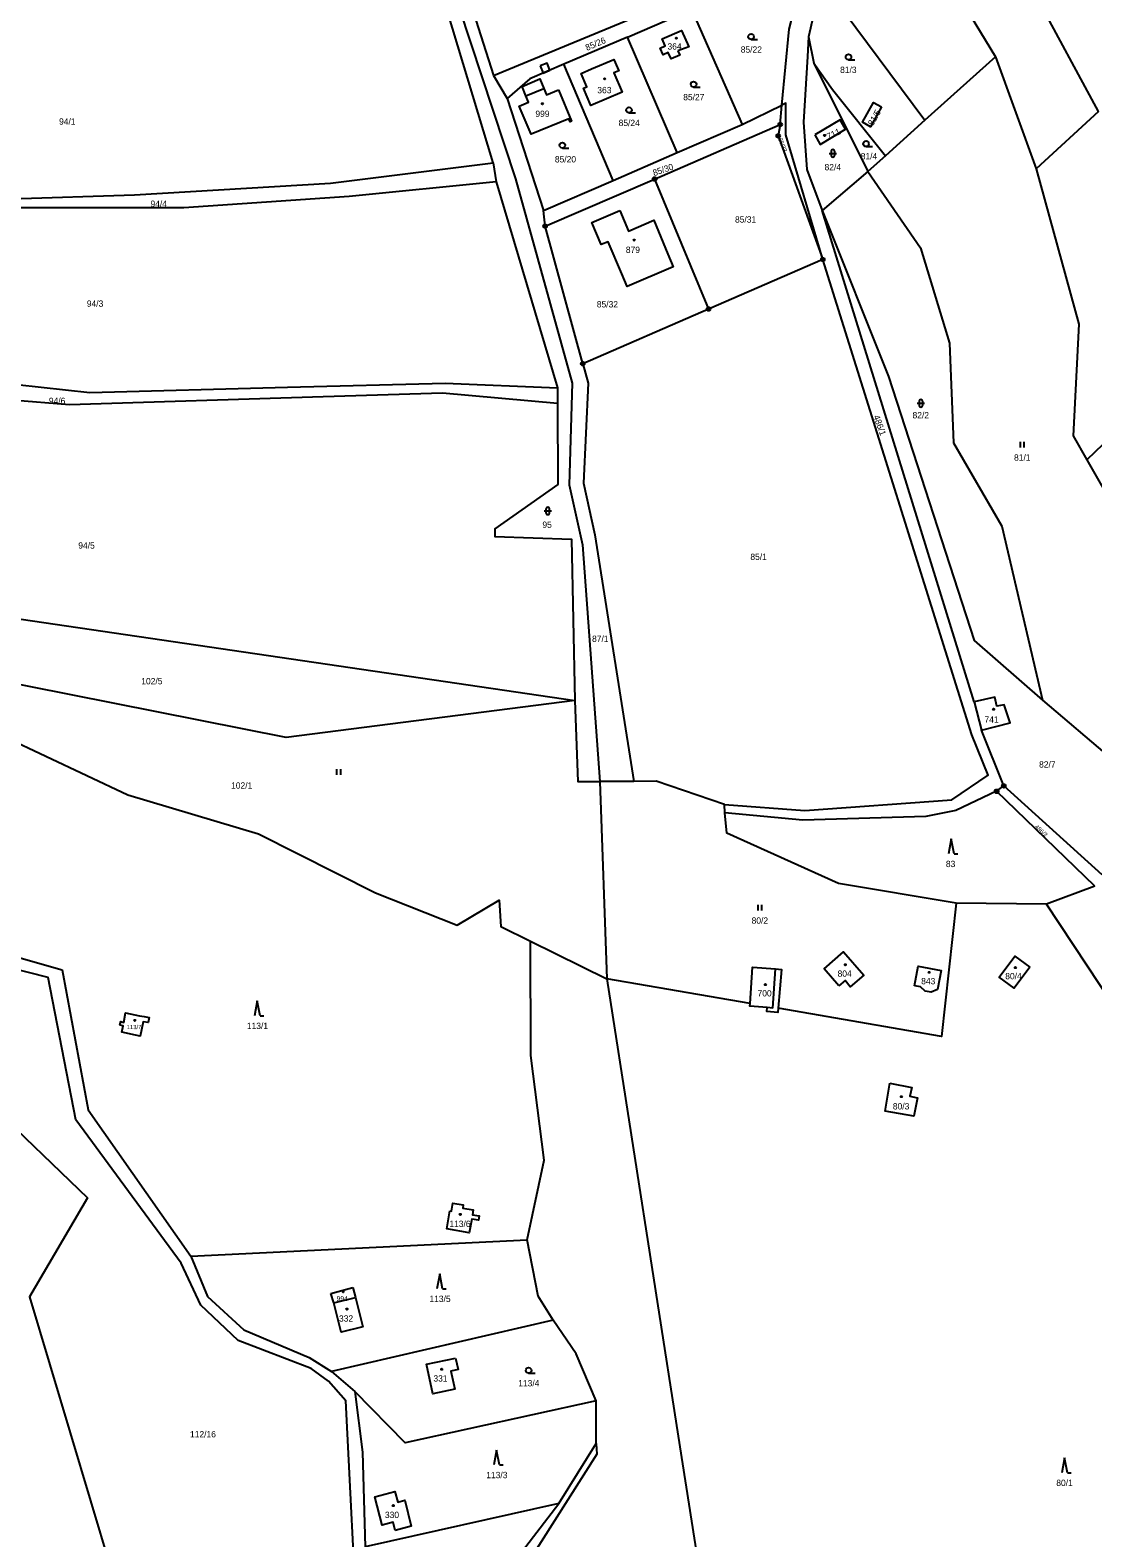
# Model space of a CAD drawing. Extents: x -725728 to -720881, y -1068679 to -1063504.
# Drawn here: x -724666 to -724380.5, y -1067838.5 to -1067433.6 of the extents above; entities that cross this region are included whole.
import ezdxf

# ---------------------------------------------------------------- set-up
doc = ezdxf.new("R2010")
doc.units = 0
for name, color, linetype in [('Hranice parcel', 7, 'Continuous'), ('Parcelní čísla', 7, 'Continuous'), ('Vnitřní kresba', 7, 'Continuous'), ('Věcná břemena k části', 7, 'Continuous'), ('Značky bodu BP', 7, 'Continuous'), ('Značky budov', 7, 'Continuous'), ('Značky kultur', 7, 'Continuous')]:
    doc.layers.add(name, color=color, linetype=linetype)

# ---------------------------------------------------------------- blocks, each defined once
blk = doc.blocks.new('4.02_3')
at = {"layer": 'Značky budov'}
blk.add_circle((-0.001, 0), 0.0175, dxfattribs=at)
blk = doc.blocks.new('4.02_4')
at = {"layer": 'Značky budov'}
blk.add_circle((-0.001, 0), 0.0175, dxfattribs=at)
blk = doc.blocks.new('3.04_2')
at = {"layer": 'Značky kultur'}
blk.add_line((0.001, 0), (0.176, 0), dxfattribs=at)
blk.add_circle((0.001, 0.075), 0.075, dxfattribs=at)
blk = doc.blocks.new('3.16_2')
at = {"layer": 'Značky kultur'}
for p, q in [((-0.1, 0.1), (0.1, 0.1)), ((-0.05, 0.15), (-0.05, 0.05)), ((0.05, 0.05), (0.05, 0.15))]:
    blk.add_line(p, q, dxfattribs=at)
for centre, start, end in [((0, 0.15), 0, 180), ((0, 0.05), 180, 359.9879)]:
    blk.add_arc(centre, 0.05, start, end, dxfattribs=at)
blk = doc.blocks.new('3.06_1')
at = {"layer": 'Značky kultur'}
for p, q in [((-0.051, 0), (-0.051, 0.15)), ((0.049, 0), (0.049, 0.15))]:
    blk.add_line(p, q, dxfattribs=at)
blk = doc.blocks.new('3.06_2')
at = {"layer": 'Značky kultur'}
for p, q in [((-0.051, 0), (-0.051, 0.15)), ((0.049, 0), (0.049, 0.15))]:
    blk.add_line(p, q, dxfattribs=at)
blk = doc.blocks.new('3.16_3')
at = {"layer": 'Značky kultur'}
for p, q in [((-0.1, 0.1), (0.1, 0.1)), ((-0.05, 0.15), (-0.05, 0.05)), ((0.05, 0.05), (0.05, 0.15))]:
    blk.add_line(p, q, dxfattribs=at)
for centre, start, end in [((0, 0.15), 0, 180), ((0, 0.05), 180, 359.9879)]:
    blk.add_arc(centre, 0.05, start, end, dxfattribs=at)
blk = doc.blocks.new('3.08_1')
at = {"layer": 'Značky kultur'}
for p, q in [((0, 0.4), (-0.075, 0)), ((0.075, 0), (0, 0.4)), ((0.075, 0), (0.175, 0))]:
    blk.add_line(p, q, dxfattribs=at)
blk = doc.blocks.new('3.08_2')
at = {"layer": 'Značky kultur'}
for p, q in [((0, 0.4), (-0.075, 0)), ((0.075, 0), (0, 0.4)), ((0.075, 0), (0.175, 0))]:
    blk.add_line(p, q, dxfattribs=at)
blk = doc.blocks.new('1.05_2')
at = {"layer": 'Značky bodu BP'}
for radius in [0.05, 0.00303]:
    blk.add_circle((0, 0), radius, dxfattribs=at)
blk = doc.blocks.new('1.05_1')
at = {"layer": 'Značky bodu BP'}
for radius in [0.05, 0.00303]:
    blk.add_circle((0, 0), radius, dxfattribs=at)

msp = doc.modelspace()

# ---------------------------------------------------------------- linework, layer by layer
at = {"layer": 'Hranice parcel'}
for p, q in [((-724379.04, -1067455.42), (-724405.77, -1067405.88)), ((-724551.79, -1067413.47), (-724541.51, -1067445.8)), ((-724541.6, -1067469.19), (-724556.72, -1067419.21)), ((-724453.51, -1067420.33), (-724456.94, -1067435.39)), ((-724453.51, -1067420.33), (-724425.68, -1067457.77)), ((-724541.51, -1067445.8), (-724489.92, -1067424.4)), ((-724505.56, -1067435.44), (-724488.31, -1067428.07)), ((-724488.31, -1067428.07), (-724474.76, -1067458.89)), ((-724505.56, -1067435.44), (-724522.6, -1067442.72)), ((-724492.21, -1067466.48), (-724505.56, -1067435.44)), ((-724456.94, -1067435.39), (-724455.51, -1067442.45)), ((-724406.73, -1067440.72), (-724425.68, -1067457.77)), ((-724406.73, -1067440.72), (-724395.75, -1067470.78)), ((-724509.39, -1067473.93), (-724522.6, -1067442.72)), ((-724455.51, -1067442.45), (-724440.99, -1067471.55)), ((-724541.51, -1067445.8), (-724537.83, -1067451.94)), ((-724537.83, -1067451.94), (-724528.09, -1067482.05)), ((-724474.76, -1067458.89), (-724464.05, -1067453.73)), ((-724464.51, -1067458.91), (-724464.05, -1067453.73)), ((-724379.04, -1067455.42), (-724395.75, -1067470.78)), ((-724498.25, -1067473.56), (-724464.51, -1067458.91)), ((-724492.21, -1067466.48), (-724474.76, -1067458.89)), ((-724425.68, -1067457.77), (-724436.27, -1067467.3)), ((-724541.6, -1067469.19), (-724540.81, -1067474.27)), ((-724509.39, -1067473.93), (-724492.21, -1067466.48)), ((-724436.27, -1067467.3), (-724440.99, -1067471.55)), ((-724440.99, -1067471.55), (-724453.27, -1067481.98)), ((-724540.81, -1067474.27), (-724524.33, -1067529.62)), ((-724528.09, -1067482.05), (-724509.39, -1067473.93)), ((-724527.67, -1067486.22), (-724498.25, -1067473.56)), ((-724498.25, -1067473.56), (-724483.75, -1067508.47)), ((-724527.67, -1067486.22), (-724528.09, -1067482.05)), ((-724412.42, -1067613.95), (-724453.27, -1067481.98)), ((-724517.55, -1067523.15), (-724527.67, -1067486.22)), ((-724453.05, -1067495.19), (-724483.75, -1067508.47)), ((-724483.75, -1067508.47), (-724517.55, -1067523.15)), ((-724346.48, -1067514.9), (-724382.2, -1067548.94)), ((-724524.33, -1067529.62), (-724524.33, -1067533.85)), ((-724697.75, -1067587.51), (-724519.66, -1067613.65)), ((-724412.42, -1067613.95), (-724410.45, -1067621.55)), ((-724394.08, -1067613.55), (-724375.5, -1067629.28)), ((-724404.46, -1067636.56), (-724410.45, -1067621.55)), ((-724503.83, -1067635.33), (-724513, -1067635.41)), ((-724513, -1067635.41), (-724511.12, -1067688.33)), ((-724406.39, -1067638), (-724404.46, -1067636.56)), ((-724379.97, -1067663.49), (-724406.39, -1067638)), ((-724378.08, -1067660.42), (-724404.46, -1067636.56)), ((-724479.35, -1067643.79), (-724479.44, -1067641.57)), ((-724379.97, -1067663.49), (-724392.97, -1067668.29)), ((-724392.97, -1067668.29), (-724417.25, -1067668.08)), ((-724312.03, -1067791.1), (-724392.97, -1067668.29)), ((-724531.58, -1067678.25), (-724511.12, -1067688.33)), ((-724472.63, -1067694.97), (-724511.12, -1067688.33)), ((-724622.8, -1067762.88), (-724532.48, -1067758.47)), ((-724585.21, -1067772.84), (-724579.28, -1067771.29)), ((-724584.45, -1067775.41), (-724585.21, -1067772.84)), ((-724579.28, -1067771.29), (-724578.63, -1067773.95)), ((-724584.45, -1067775.41), (-724578.63, -1067773.95)), ((-724525.54, -1067780.07), (-724585.07, -1067793.83)), ((-724585.07, -1067793.83), (-724578.78, -1067799.19)), ((-724513.97, -1067813.19), (-724513.99, -1067801.68)), ((-724523.98, -1067829.31), (-724513.97, -1067813.19)), ((-724523.98, -1067829.31), (-724576.01, -1067840.9))]:
    msp.add_line(p, q, dxfattribs=at)
for points in [[(-724443.19, -1067388.27), (-724424.35, -1067411.63), (-724406.73, -1067440.72)], [(-724464.05, -1067453.73), (-724462.11, -1067433.31), (-724456.03, -1067409.79)], [(-724553.84, -1067418.32), (-724535.65, -1067473.54), (-724520.44, -1067528.36), (-724521.19, -1067555.66), (-724517.65, -1067571.83), (-724513, -1067635.41)], [(-724492, -1067439.16), (-724491.51, -1067440.26), (-724493.84, -1067441.31), (-724494.6, -1067439.61), (-724495.94, -1067440.21), (-724496.76, -1067438.38), (-724495.38, -1067437.76), (-724496.2, -1067435.93), (-724491.05, -1067433.63), (-724489.08, -1067438.02), (-724492, -1067439.16)], [(-724456.94, -1067435.39), (-724457.22, -1067440.63), (-724458.28, -1067458.27), (-724457.35, -1067470.97), (-724453.27, -1067481.98)], [(-724522.6, -1067442.72), (-724531.77, -1067446.64), (-724537.83, -1067451.94)], [(-724508.26, -1067443.71), (-724507.91, -1067444.52), (-724509.18, -1067445.06), (-724506.98, -1067450.2), (-724515.42, -1067453.8), (-724517.38, -1067449.19), (-724516.48, -1067448.81), (-724518.02, -1067445.2), (-724515.22, -1067444.01), (-724509.22, -1067441.45), (-724508.26, -1067443.71)], [(-724455.51, -1067442.45), (-724450.48, -1067449.51), (-724436.27, -1067467.3)], [(-724524.08, -1067449.59), (-724520.55, -1067458.03), (-724520.97, -1067458.21), (-724521.33, -1067457.35), (-724531.45, -1067461.54), (-724534.62, -1067453.98), (-724532.12, -1067452.93), (-724532.81, -1067451.24), (-724533.86, -1067448.68), (-724529.05, -1067446.66), (-724527.99, -1067449.24), (-724527.29, -1067450.94), (-724524.08, -1067449.59)], [(-724437.33, -1067454.18), (-724440.25, -1067459.51), (-724442.42, -1067458.33), (-724439.5, -1067453), (-724437.33, -1067454.18)], [(-724453.05, -1067495.19), (-724463.03, -1067461.67), (-724463, -1067453.23), (-724464.05, -1067453.73)], [(-724464.51, -1067458.91), (-724465.04, -1067461.98), (-724453.05, -1067495.19)], [(-724455.21, -1067461.73), (-724453.77, -1067464.25), (-724447.01, -1067460.17), (-724448.37, -1067457.66), (-724455.21, -1067461.73)], [(-724766.23, -1067467.78), (-724715.38, -1067475.84), (-724691.44, -1067478.26), (-724671.19, -1067478.84), (-724637.97, -1067477.77), (-724585.31, -1067474.68), (-724541.6, -1067469.19)], [(-724540.81, -1067474.27), (-724580.26, -1067478.26), (-724624.71, -1067481.26), (-724676.93, -1067481.26), (-724708.86, -1067480.02), (-724766, -1067470.82)], [(-724440.99, -1067471.55), (-724426.82, -1067492.02), (-724419.04, -1067517.65), (-724417.94, -1067544.4), (-724404.95, -1067566.75), (-724394.08, -1067613.55)], [(-724395.75, -1067470.78), (-724384.35, -1067512.53), (-724385.86, -1067542.57), (-724382.2, -1067548.94)], [(-724507.62, -1067482.05), (-724505.3, -1067487.54), (-724498.44, -1067484.63), (-724494.67, -1067493.73), (-724493.25, -1067497.17), (-724505.63, -1067502.44), (-724507.1, -1067499), (-724510.76, -1067490.39), (-724512.63, -1067491.18), (-724515.13, -1067485.2), (-724507.62, -1067482.05)], [(-724453.27, -1067481.98), (-724435.44, -1067526.57), (-724412.44, -1067597.47), (-724394.08, -1067613.55)], [(-724479.44, -1067641.57), (-724457.9, -1067643.16), (-724418.42, -1067640.33), (-724408.7, -1067633.66), (-724413.04, -1067622.82), (-724453.05, -1067495.19)], [(-724772.24, -1067516.45), (-724689.28, -1067526.62), (-724649.94, -1067530.85), (-724596.84, -1067529.44), (-724554.5, -1067528.38), (-724524.33, -1067529.62)], [(-724524.33, -1067533.85), (-724555.2, -1067531.03), (-724587.31, -1067532.09), (-724655.41, -1067534.21), (-724670.93, -1067532.97), (-724772.87, -1067520.12)], [(-724517.55, -1067523.15), (-724516.1, -1067528.43), (-724517.35, -1067555.27), (-724514.3, -1067569.08), (-724503.83, -1067635.33)], [(-724524.33, -1067533.85), (-724524.22, -1067555.58), (-724541.21, -1067567.49), (-724541.14, -1067569.56), (-724520.55, -1067570.24), (-724519.66, -1067613.65)], [(-724382.2, -1067548.94), (-724358.39, -1067590.43), (-724355.97, -1067602.6)], [(-724519.66, -1067613.65), (-724597.19, -1067623.51), (-724689.81, -1067605.16), (-724697.75, -1067587.51)], [(-724519.66, -1067613.65), (-724518.91, -1067635.36), (-724513, -1067635.41)], [(-724410.45, -1067621.55), (-724402.75, -1067619.65), (-724404.33, -1067614.75), (-724406.31, -1067615.18), (-724406.85, -1067612.72), (-724412.42, -1067613.95)], [(-724672.77, -1067623.37), (-724639.78, -1067638.99), (-724604.65, -1067649.38), (-724573.21, -1067665.3), (-724551.28, -1067673.94), (-724540.03, -1067667.24), (-724539.52, -1067674.34), (-724531.58, -1067678.25)], [(-724479.44, -1067641.57), (-724497.88, -1067635.27), (-724503.83, -1067635.33)], [(-724406.39, -1067638), (-724417.35, -1067643.17), (-724425.38, -1067644.73), (-724458.41, -1067645.77), (-724479.35, -1067643.79)], [(-724417.25, -1067668.08), (-724448.83, -1067662.77), (-724478.88, -1067649.23), (-724479.35, -1067643.79)], [(-724734.95, -1067648.82), (-724713.73, -1067669.89), (-724657.4, -1067685.94), (-724650.42, -1067723.55), (-724622.8, -1067762.88)], [(-724417.25, -1067668.08), (-724421.21, -1067703.83), (-724465.03, -1067696.28)], [(-724532.48, -1067758.47), (-724527.94, -1067737.09), (-724531.47, -1067708.95), (-724531.58, -1067678.25)], [(-724686.18, -1067681.65), (-724677.11, -1067721.78), (-724650.56, -1067747.14), (-724666.16, -1067773.8), (-724638.86, -1067865.1), (-724631.53, -1067869.93), (-724628.48, -1067900.96), (-724571.22, -1067906.53)], [(-724573.55, -1067867.13), (-724577.91, -1067867.25), (-724581.22, -1067801.7), (-724585.87, -1067796.43), (-724590.53, -1067793), (-724610.12, -1067785.53), (-724620.16, -1067775.97), (-724625.43, -1067764.7), (-724653.7, -1067726.24), (-724661.18, -1067688.02), (-724686.18, -1067681.65)], [(-724448.76, -1067690.21), (-724452.71, -1067685.64), (-724447.49, -1067681.1), (-724442.04, -1067687.36), (-724445.7, -1067690.55), (-724447.08, -1067688.85), (-724448.76, -1067690.21)], [(-724397.5, -1067685.25), (-724401.72, -1067690.88), (-724405.72, -1067687.94), (-724401.47, -1067682.27), (-724397.5, -1067685.25)], [(-724472.63, -1067694.97), (-724471.97, -1067685.23), (-724465.78, -1067685.72), (-724464.2, -1067685.85), (-724465.03, -1067696.28)], [(-724428.41, -1067690.21), (-724427.46, -1067684.98), (-724421.27, -1067686.1), (-724422.25, -1067691.27), (-724424, -1067691.97), (-724425.55, -1067691.7), (-724426.84, -1067690.49), (-724428.41, -1067690.21)], [(-724511.12, -1067688.33), (-724491.45, -1067814.06), (-724472.98, -1067932.12)], [(-724465.03, -1067696.28), (-724465.12, -1067697.4), (-724468.09, -1067697.16), (-724468, -1067696.07), (-724472.68, -1067695.68), (-724472.63, -1067694.97)], [(-724641.86, -1067700.79), (-724641.66, -1067699.85), (-724640.85, -1067700.05), (-724640.36, -1067697.5), (-724636.62, -1067698.26), (-724635.37, -1067698.52), (-724634.05, -1067698.77), (-724634.28, -1067700.12), (-724635.63, -1067699.91), (-724636.4, -1067703.77), (-724637.65, -1067703.5), (-724641.38, -1067702.67), (-724641.03, -1067700.97), (-724641.86, -1067700.79)], [(-724435.06, -1067716.35), (-724429.17, -1067717.58), (-724429.67, -1067719.91), (-724427.67, -1067720.34), (-724428.65, -1067725.24), (-724436.37, -1067723.9), (-724435.06, -1067716.35)], [(-724553.22, -1067750.7), (-724552.81, -1067750.78), (-724552.44, -1067748.62), (-724549.65, -1067749.1), (-724549.8, -1067749.94), (-724546.97, -1067750.43), (-724547.19, -1067751.72), (-724545.35, -1067752.04), (-724545.56, -1067753.22), (-724547.39, -1067752.89), (-724548.04, -1067756.58), (-724554.06, -1067755.53), (-724553.22, -1067750.7)], [(-724525.54, -1067780.07), (-724529.51, -1067773.58), (-724532.48, -1067758.47)], [(-724622.8, -1067762.88), (-724618.33, -1067773.72), (-724608.56, -1067782.67), (-724591.03, -1067790.08), (-724585.07, -1067793.83)], [(-724578.63, -1067773.95), (-724576.66, -1067781.81), (-724582.48, -1067783.27), (-724584.45, -1067775.41)], [(-724513.99, -1067801.68), (-724519.32, -1067789.12), (-724525.54, -1067780.07)], [(-724551.71, -1067790.22), (-724551.06, -1067793.31), (-724552.97, -1067793.71), (-724551.95, -1067798.56), (-724557.85, -1067799.8), (-724559.52, -1067791.86), (-724551.71, -1067790.22)], [(-724578.78, -1067799.19), (-724576.71, -1067815.53), (-724576.01, -1067840.9)], [(-724513.99, -1067801.68), (-724565.29, -1067813.01), (-724578.78, -1067799.19)], [(-724513.97, -1067813.19), (-724513.76, -1067816.04), (-724544.34, -1067864.07), (-724558.24, -1067881.68), (-724571.22, -1067906.53)], [(-724573.55, -1067867.13), (-724555.58, -1067870.46), (-724523.98, -1067829.31)], [(-724567.9, -1067836.52), (-724568.52, -1067834.32), (-724571.42, -1067835.09), (-724573.44, -1067827.46), (-724568.02, -1067826.03), (-724567.26, -1067828.91), (-724565.36, -1067828.39), (-724563.62, -1067835.34), (-724567.9, -1067836.52)]]:
    msp.add_lwpolyline(points, dxfattribs=at)
at = {"layer": 'Vnitřní kresba'}
for p, q in [((-724532.81, -1067451.24), (-724527.99, -1067449.24)), ((-724466.51, -1067696.22), (-724465.78, -1067685.72)), ((-724466.51, -1067696.22), (-724468, -1067696.07))]:
    msp.add_line(p, q, dxfattribs=at)
at = {"layer": 'Věcná břemena k části'}
msp.add_lwpolyline([(-724528.99, -1067443.19), (-724528.23, -1067445.13), (-724526.39, -1067444.34), (-724527.13, -1067442.47)], close=True, dxfattribs=at)

# ---------------------------------------------------------------- block references
at = {"layer": 'Značky bodu BP', "xscale": 10, "yscale": 10}
for name, p in [('1.05_2', (-724464.51, -1067458.91)), ('1.05_1', (-724465.04, -1067461.98)), ('1.05_1', (-724498.25, -1067473.56)), ('1.05_1', (-724527.67, -1067486.22)), ('1.05_1', (-724453.05, -1067495.19)), ('1.05_1', (-724483.75, -1067508.47)), ('1.05_2', (-724517.55, -1067523.15)), ('1.05_1', (-724406.39, -1067638)), ('1.05_1', (-724404.46, -1067636.56))]:
    msp.add_blockref(name, p, dxfattribs=at)
at = {"layer": 'Značky budov', "xscale": 10, "yscale": 10}
for name, p in [('4.02_3', (-724492.44, -1067435.73)), ('4.02_4', (-724511.63, -1067446.66)), ('4.02_3', (-724528.39, -1067453.35)), ('4.02_3', (-724452.59, -1067461.85)), ('4.02_3', (-724503.73, -1067489.95)), ('4.02_3', (-724407.18, -1067615.96)), ('4.02_3', (-724447.02, -1067684.57)), ('4.02_3', (-724424.49, -1067686.62)), ('4.02_3', (-724401.33, -1067685.35)), ('4.02_4', (-724468.48, -1067689.92)), ('4.02_3', (-724637.87, -1067699.53)), ('4.02_3', (-724431.96, -1067720.01)), ('4.02_4', (-724550.45, -1067751.64)), ('4.02_4', (-724581.91, -1067772.4)), ('4.02_3', (-724580.9, -1067777.05)), ('4.02_3', (-724555.41, -1067793.24)), ('4.02_3', (-724568.44, -1067829.83))]:
    msp.add_blockref(name, p, dxfattribs=at)
at = {"layer": 'Značky kultur', "xscale": 10, "yscale": 10}
for name, p in [('3.04_2', (-724472.35, -1067436.09)), ('3.04_2', (-724446.19, -1067441.53)), ('3.04_2', (-724487.8, -1067448.86)), ('3.04_2', (-724505.15, -1067455.79)), ('3.04_2', (-724523.05, -1067465.24)), ('3.04_2', (-724441.46, -1067464.84)), ('3.16_3', (-724450.36, -1067467.66)), ('3.16_2', (-724426.72, -1067534.79)), ('3.06_2', (-724399.47, -1067545.66)), ('3.16_2', (-724526.96, -1067563.7)), ('3.06_1', (-724583.06, -1067633.57)), ('3.08_1', (-724418.58, -1067654.81)), ('3.06_1', (-724469.96, -1067670.02)), ('3.08_1', (-724605, -1067698.3)), ('3.08_1', (-724555.96, -1067771.61)), ('3.04_2', (-724532.11, -1067794.27)), ('3.08_2', (-724540.7, -1067818.93)), ('3.08_1', (-724388.12, -1067821.02))]:
    msp.add_blockref(name, p, dxfattribs=at)

# ---------------------------------------------------------------- texts
at = {"layer": 'Parcelní čísla'}
for s, height, rotation, p in [('85/26', 1.7, 23, (-724516.42, -1067439.16)), ('81/5', 1.7, 60, (-724439.61, -1067459.41)), ('711', 1.7, 26, (-724451.53, -1067463.05)), ('85/33', 1.14, 292, (-724465.13, -1067462.76)), ('85/30', 1.7, 19, (-724498.41, -1067472.79)), ('486/1', 1.7, 290, (-724439.55, -1067537.3)), ('486/2', 1.14, 317, (-724396.23, -1067647.68))]:
    msp.add_text(s, height=height, rotation=rotation, dxfattribs=at).set_placement(p)
for s, height, p in [('364', 1.7, (-724494.8, -1067438.79)), ('85/22', 1.7, (-724475.12, -1067439.64)), ('81/3', 1.7, (-724448.43, -1067445.08)), ('363', 1.7, (-724513.65, -1067450.52)), ('85/27', 1.7, (-724490.57, -1067452.41)), ('94/1', 1.7, (-724658.22, -1067458.97)), ('999', 1.7, (-724530.28, -1067456.88)), ('85/24', 1.7, (-724507.92, -1067459.34)), ('85/20', 1.7, (-724525.04, -1067469.11)), ('81/4', 1.7, (-724442.89, -1067468.29)), ('82/4', 1.7, (-724452.6, -1067471.21)), ('94/4', 1.7, (-724633.66, -1067481.05)), ('85/31', 1.7, (-724476.66, -1067485.27)), ('879', 1.7, (-724505.98, -1067493.41)), ('94/3', 1.7, (-724650.77, -1067507.87)), ('85/32', 1.7, (-724513.78, -1067508.05)), ('94/6', 1.7, (-724660.96, -1067533.99)), ('82/2', 1.7, (-724428.97, -1067537.84)), ('81/1', 1.7, (-724401.71, -1067549.21)), ('95', 1.7, (-724528.4, -1067567.25)), ('94/5', 1.7, (-724653.06, -1067572.83)), ('85/1', 1.7, (-724472.53, -1067575.87)), ('87/1', 1.7, (-724515.06, -1067597.88)), ('102/5', 1.7, (-724636.14, -1067609.27)), ('741', 1.7, (-724409.64, -1067619.56)), ('82/7', 1.7, (-724394.98, -1067631.63)), ('102/1', 1.7, (-724612.02, -1067637.3)), ('83', 1.7, (-724420.02, -1067658.36)), ('80/2', 1.7, (-724472.2, -1067673.57)), ('804', 1.7, (-724449.11, -1067687.82)), ('80/4', 1.7, (-724404.07, -1067688.48)), ('700', 1.7, (-724470.61, -1067693.1)), ('843', 1.7, (-724426.65, -1067689.83)), ('113/1', 1.7, (-724607.78, -1067701.85)), ('113/7', 1.14, (-724640.04, -1067701.88)), ('80/3', 1.7, (-724434.26, -1067723.45)), ('113/6', 1.7, (-724553.38, -1067755.02)), ('994', 1.303, (-724583.68, -1067774.9)), ('113/5', 1.7, (-724558.74, -1067775.16)), ('332', 1.7, (-724583.03, -1067780.43)), ('331', 1.7, (-724557.67, -1067796.53)), ('113/4', 1.7, (-724534.89, -1067797.82)), ('112/16', 1.7, (-724623.05, -1067811.53)), ('113/3', 1.7, (-724543.48, -1067822.48)), ('80/1', 1.7, (-724390.36, -1067824.57)), ('330', 1.7, (-724570.69, -1067833.19))]:
    msp.add_text(s, height=height, dxfattribs=at).set_placement(p)

doc.saveas('drawing.dxf')
